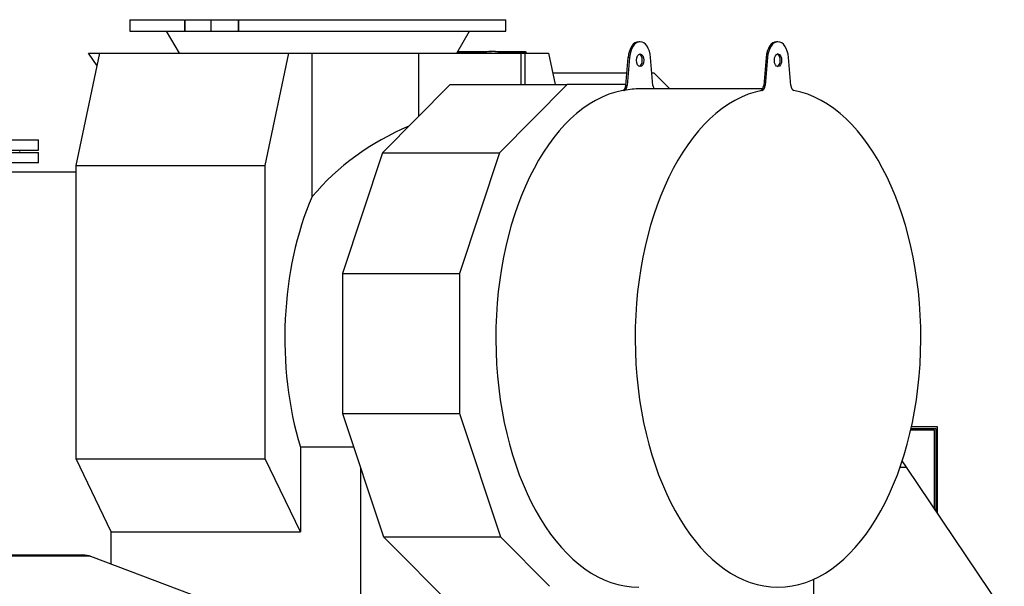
# Model space of a CAD drawing. Header units: inches. Extents: x 0 to 23760, y -13 to 16800.
# Tile 278 of 279: x 20611 to 22313, y 13762 to 14742. Entities that reach past the tile are written whole.
import ezdxf

# ---------------------------------------------------------------- set-up
doc = ezdxf.new("R2010")
doc.units = ezdxf.units.IN
doc.layers.add('1', color=7, linetype='Continuous', true_color=0xffffff)
doc.layers.add('254', color=7, linetype='Continuous', true_color=0xffffff)
doc.styles.add('latin_extended', font='simplex.shx')
doc.dimstyles.get("Standard").update_dxf_attribs({"dimtxt": 0.18, "dimasz": 0.18, "dimexe": 0.18, "dimexo": 0.0625, "dimgap": 0.09, "dimtad": 0, "dimtih": 1, "dimtoh": 1, "dimdec": 4, "dimzin": 0, "dimdsep": 46, "dimtxsty": 'Standard', "dimcen": 0.09, "dimadec": 0, "dimazin": 0, "dimtfac": 1, "dimtdec": 4, "dimtofl": 0, "dimtmove": 0, "dimatfit": 3, "dimfxl": 1, "dimtolj": 1, "dimtzin": 0, "dimarcsym": 0})

# ---------------------------------------------------------------- blocks, each defined once
blk = doc.blocks.new('_U4')
at = {"layer": '254', "color": 3, "linetype": 'Continuous', "lineweight": 13, "transparency": 16777216}
for p, q in [((20569.4, 11758.9), (20569.4, 15108)), ((21126.3, 14781.6), (21126.3, 15108)), ((20709.4, 15068), (20986.3, 15068))]:
    blk.add_line(p, q, dxfattribs=at)
at = {"layer": '254', "color": 3, "transparency": 16777216}
for points in [[(20709.4, 15091.4), (20709.4, 15044.7), (20569.4, 15068)], [(20986.3, 15044.7), (20986.3, 15091.4), (21126.3, 15068)]]:
    blk.add_solid(points, dxfattribs=at)
at = {"layer": 'Defpoints', "color": 0, "transparency": 16777216}
for p in [(21126.3, 15068), (21126.3, 14741.6), (20569.4, 11718.9)]:
    blk.add_point(p, dxfattribs=at)
at = {"layer": '254', "color": 2, "lineweight": 13, "transparency": 16777216, "insert": (20667.8, 15278), "char_height": 140, "attachment_point": 1, "style": 'latin_extended'}
blk.add_mtext('\\A1;557', dxfattribs=at)

msp = doc.modelspace()

# ---------------------------------------------------------------- linework, layer by layer
at = {"layer": '1', "color": 2, "linetype": 'Continuous', "lineweight": 25}
for p, q in [((20801.287, 14741.595), (20801.287, 14721.595)), ((20801.287, 14741.595), (20895.904, 14741.595)), ((20896.76, 14741.595), (20941.595, 14741.595)), ((20941.595, 14741.595), (20988.677, 14741.595)), ((20941.595, 14721.595), (20941.595, 14741.595)), ((20988.677, 14741.595), (20989.672, 14741.595)), ((20989.672, 14741.595), (21451.287, 14741.595)), ((21451.287, 14721.595), (21451.287, 14741.595)), ((20801.287, 14721.595), (20895.904, 14721.595)), ((20864.032, 14721.595), (20886.287, 14683.814)), ((20895.904, 14721.595), (20896.76, 14721.595)), ((20896.76, 14721.595), (20941.595, 14721.595)), ((20941.595, 14721.595), (20988.677, 14721.595)), ((20988.677, 14721.595), (20989.672, 14721.595)), ((20989.672, 14721.595), (21451.287, 14721.595)), ((21366.287, 14683.814), (21388.541, 14721.595)), ((21683.316, 14703.577), (21680.859, 14703.577)), ((21921.689, 14703.577), (21919.232, 14703.577)), ((20708.601, 14489.459), (20749.175, 14683.814)), ((20729.653, 14683.814), (20749.175, 14683.814)), ((20744.619, 14661.981), (20729.653, 14683.814)), ((20749.175, 14683.814), (21076.017, 14683.814)), ((21035.442, 14489.459), (21076.017, 14683.814)), ((21076.017, 14683.814), (21116.44, 14683.814)), ((21116.44, 14683.814), (21300.67, 14683.814)), ((21116.44, 14435.793), (21116.44, 14683.814)), ((21300.67, 14574.542), (21300.67, 14683.814)), ((21300.67, 14683.814), (21477.746, 14683.814)), ((21426.36, 14686.079), (21367.623, 14686.079)), ((21476.287, 14686.079), (21432.208, 14686.079)), ((21485.353, 14686.079), (21476.284, 14686.079)), ((21477.746, 14629.508), (21477.746, 14683.814)), ((21477.746, 14683.814), (21484.681, 14683.814)), ((21478.792, 14683.813), (21478.735, 14684.09)), ((21484.681, 14683.814), (21525.104, 14683.814)), ((21484.681, 14629.508), (21484.681, 14683.814)), ((21486.7, 14684.434), (21486.83, 14683.814)), ((21525.104, 14683.814), (21536.441, 14629.507)), ((21658.555, 14627.89), (21662.706, 14676.307)), ((21665.163, 14676.307), (21661.013, 14627.89)), ((21705.619, 14627.89), (21701.469, 14676.307)), ((21901.079, 14676.307), (21896.929, 14627.89)), ((21903.537, 14676.307), (21899.386, 14627.89)), ((21943.993, 14627.89), (21939.842, 14676.307)), ((21532.179, 14649.936), (21660.445, 14649.936)), ((21703.728, 14649.936), (21707.273, 14649.936)), ((21707.273, 14649.936), (21734.951, 14622.076)), ((21355.28, 14629.51), (21238.105, 14511.563)), ((21355.28, 14629.51), (21557.497, 14629.51)), ((21557.497, 14629.51), (21440.321, 14511.563)), ((21658.693, 14629.51), (21557.497, 14629.51)), ((21895.18, 14622.077), (21683.316, 14622.077)), ((20443.393, 14533.86), (20643.393, 14533.86)), ((20643.393, 14515.86), (20643.393, 14533.86)), ((20443.393, 14515.86), (20643.393, 14515.86)), ((20443.393, 14511.968), (20643.393, 14511.968)), ((20610.893, 14511.968), (20610.893, 14513.968)), ((20643.393, 14493.968), (20643.393, 14511.968)), ((21238.105, 14511.563), (21169.111, 14303.221)), ((21238.105, 14511.563), (21440.321, 14511.563)), ((21440.321, 14511.563), (21371.328, 14303.221)), ((20643.393, 14493.968), (20443.393, 14493.968)), ((20708.601, 13982.913), (20708.601, 14489.459)), ((20708.601, 14489.459), (21035.442, 14489.459)), ((21035.442, 13982.913), (21035.442, 14489.459)), ((20708.6, 14478.36), (20587.846, 14478.36)), ((21169.111, 14303.221), (21169.111, 14060.969)), ((21169.111, 14303.221), (21371.328, 14303.221)), ((21371.328, 14303.221), (21371.328, 14060.969)), ((21169.111, 14060.969), (21371.328, 14060.969)), ((21169.111, 14060.969), (21239.565, 13848.218)), ((21371.328, 14060.969), (21441.781, 13848.218)), ((22151.189, 14032.736), (22191.373, 14032.736)), ((22151.672, 14034.86), (22194.373, 14034.86)), ((22197.373, 14037.86), (22152.337, 14037.86)), ((22191.373, 14032.736), (22191.373, 13897.528)), ((22194.373, 14034.86), (22194.373, 13893.078)), ((22197.373, 13888.633), (22197.373, 14037.86)), ((21096.13, 14002.757), (21096.13, 13856.819)), ((21188.388, 14002.757), (21096.13, 14002.757)), ((20769.288, 13856.819), (20708.601, 13982.913)), ((20708.601, 13982.913), (21035.442, 13982.913)), ((21096.13, 13856.819), (21035.442, 13982.913)), ((22143.599, 13968.36), (22136.414, 13979.013)), ((21200.162, 13967.203), (21200.162, 13743.595)), ((22132.826, 13968.36), (22143.599, 13968.36)), ((22312.893, 13717.371), (22143.599, 13968.36)), ((20769.288, 13800.821), (20769.288, 13856.819)), ((20769.288, 13856.819), (21096.13, 13856.819)), ((21239.565, 13848.218), (21362.295, 13724.681)), ((21239.565, 13848.218), (21441.781, 13848.218)), ((21441.781, 13848.218), (21526.992, 13762.447)), ((20569.393, 13816.65), (20720.705, 13816.65)), ((20733.413, 13814.391), (20929.893, 13740.079)), ((21983.893, 13650.36), (21983.893, 13774.962))]:
    msp.add_line(p, q, dxfattribs=at)
at = {"layer": '1', "color": 110, "linetype": 'Continuous', "lineweight": 13}
for p, q in [((20895.904, 14721.595), (20895.904, 14741.595)), ((20896.76, 14721.595), (20896.76, 14741.595)), ((20988.677, 14721.595), (20988.677, 14741.595)), ((20989.672, 14721.595), (20989.672, 14741.595)), ((21411.775, 14684.434), (21366.653, 14684.434)), ((21477.635, 14684.434), (21437.807, 14684.434)), ((21477.764, 14683.813), (21477.635, 14684.434)), ((21486.7, 14684.434), (21478.636, 14684.434)), ((21665.163, 14676.307), (21662.706, 14676.307)), ((21901.079, 14676.307), (21903.537, 14676.307)), ((21661.013, 14627.89), (21658.555, 14627.89)), ((21896.929, 14627.89), (21899.386, 14627.89)), ((21655.975, 14619.43), (21653.518, 14619.43)), ((21891.891, 14619.43), (21894.348, 14619.43)), ((20569.393, 13814.391), (20733.413, 13814.391))]:
    msp.add_line(p, q, dxfattribs=at)
at = {"layer": '1', "color": 2, "linetype": 'Continuous', "lineweight": 25}
msp.add_arc((21476.287, 14683.579), 2.5, 11.791977, 90, dxfattribs=at)
for centre, major_axis, ratio, start_param, end_param in [((21680.859, 14671.577), (0, -32), 0.57357644, 3.14159265, 4.56403095), ((21683.316, 14671.577), (0, 32), 0.57357644, 4.86074701, 7.70562361), ((21919.232, 14671.577), (0, 32), 0.57357644, 0, 1.4224383), ((21921.689, 14671.577), (0, 32), 0.57357644, 4.86074701, 7.70562361), ((21485.353, 14683.579), (0, 2.5), 0.57357644, 5.06145483, 6.28318531), ((21680.859, 14671.577), (0, -11), 0.57357644, 1.57079633, 2.94563581), ((21680.859, 14671.577), (0, -11), 0.57357644, 0.19595684, 1.57079633), ((21919.232, 14671.577), (0, -11), 0.57357644, 1.57079633, 2.94563581), ((21919.232, 14671.577), (0, -11), 0.57357644, 0.19595684, 1.57079633), ((21652.883, 14629.368), (0, 10), 0.57357644, 3.25254614, 4.56403095), ((21655.34, 14629.368), (0, -10), 0.57357644, 0.11095348, 1.4224383), ((21683.316, 14191.577), (0, 430.5), 0.57357644, 0, 0.11095348), ((21711.292, 14629.368), (0, -10), 0.57357644, 4.86074701, 5.52944033), ((21891.256, 14629.368), (0, -10), 0.57357644, 0.11095348, 1.4224383), ((21893.713, 14629.368), (0, -10), 0.57357644, 0.11095348, 1.4224383), ((21949.665, 14629.368), (0, -10), 0.57357644, 4.86074701, 6.17223182), ((21680.859, 14191.577), (0, -430.5), 0.57357644, 3.25254614, 6.28318531), ((21921.689, 14191.577), (0, -430.5), 0.57357644, 3.25254614, 9.31382448), ((21471.334, 14191.577), (445.92, 0), 0.90453535, 2.00501286, 2.49123901), ((21300.566, 14191.577), (0, 403.35), 0.57357644, 0.92044268, 2.05796875)]:
    msp.add_ellipse(centre, major_axis=major_axis, ratio=ratio, start_param=start_param, end_param=end_param, dxfattribs=at)
at = {"layer": '1', "color": 110, "linetype": 'Continuous', "lineweight": 13}
for major_axis, ratio, start_param, end_param in [((0, -2.5), 0.57357644, 1.91986218, 3.14159265), ((-2.447, -0.511), 0.2801665, 3.14159994, 4.07200213)]:
    msp.add_ellipse((21476.287, 14683.579), major_axis=major_axis, ratio=ratio, start_param=start_param, end_param=end_param, dxfattribs=at)
at = {"layer": '1', "color": 2, "linetype": 'Continuous', "lineweight": 25}
for centre in [(21683.316, 14671.577), (21921.689, 14671.577)]:
    msp.add_ellipse(centre, major_axis=(0, -11), ratio=0.57357644, dxfattribs=at)
msp.add_open_spline([(21416.381, 14685.441), (21413.9, 14684.898), (21411.419, 14684.356), (21408.939, 14683.814)], degree=3, dxfattribs=at)
for points, degree, knots in [([(21440.182, 14685.175), (21438.887, 14685.486), (21434.118, 14686.388), (21427.476, 14686.74), (21421.245, 14686.349), (21414.921, 14685.205), (21411.383, 14684.13), (21411.012, 14684.011)], 2, [0, 0, 0, 0.09634756, 0.34625144, 0.55596099, 0.76567055, 0.9753801, 1, 1, 1]), ([(20720.705, 13816.65), (20721.245, 13816.65), (20722.323, 13816.627), (20723.933, 13816.524), (20725.534, 13816.351), (20726.596, 13816.19), (20727.656, 13816.006), (20728.184, 13815.902), (20729.238, 13815.669), (20729.764, 13815.54), (20730.812, 13815.257), (20731.334, 13815.103), (20732.376, 13814.768), (20732.896, 13814.586), (20733.413, 13814.391)], 3, [0, 0, 0, 0, 0.125, 0.25, 0.375, 0.5, 0.5, 0.625, 0.625, 0.75, 0.75, 0.875, 0.875, 1, 1, 1, 1])]:
    msp.add_open_spline(points, degree=degree, knots=knots, dxfattribs=at)

# ---------------------------------------------------------------- dimensions: what is measured, and where the dimension line sits
at = {"layer": '254', "color": 2, "linetype": 'Continuous', "lineweight": 13}
dim = msp.add_linear_dim(base=(21126.287, 15068.022), p1=(20569.393, 11718.86), p2=(21126.287, 14741.595), dimstyle='Standard', override={"dimscale": 40, "dimtxt": 3.5, "dimasz": 3.5, "dimexe": 1, "dimexo": 1, "dimgap": 1.75, "dimtad": 1, "dimtih": 1, "dimtoh": 0, "dimdec": 0, "dimlfac": 1, "dimzin": 8, "dimdsep": 46, "dimlunit": 2, "dimtxsty": 'latin_extended', "dimsah": 1, "dimse1": 0, "dimse2": 0, "dimsd1": 0, "dimsd2": 0, "dimclrd": 3, "dimclre": 3, "dimclrt": 2, "dimtol": 0, "dimtm": -0.1, "dimtfac": 0.714286, "dimtdec": 3, "dimtofl": 1, "dimtmove": 0, "dimtzin": 8, "dimlwd": 13, "dimlwe": 13}, dxfattribs=at)
dim.commit()
dim.dimension.update_dxf_attribs({"geometry": '_U4', "text_midpoint": (20847.84, 15068.022), "dimtype": 160})

doc.saveas('drawing.dxf')
